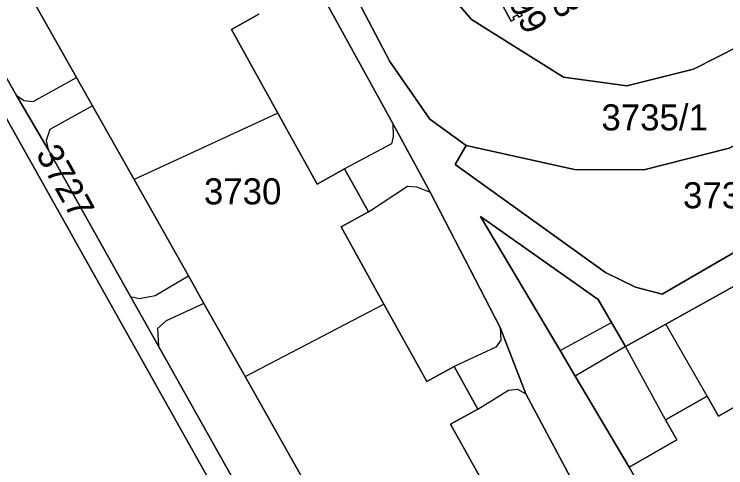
# Model space of a CAD drawing. Extents: x -262715 to -259381, y -1237238 to -1231182.
# Drawn here: x -261738.7 to -261684, y -1235521.9 to -1235487.1 of the extents above; entities that cross this region are included whole.
import ezdxf

# ---------------------------------------------------------------- set-up
doc = ezdxf.new("R2010")
doc.units = 0
for name, color, linetype in [('body_kn', 7, 'Continuous'), ('kladpar_druhypozemkov', 7, 'Continuous'), ('kladpar_hranice', 7, 'Continuous'), ('kladpar_parcelnecisla', 7, 'Continuous'), ('kladpar_plochy', 7, 'Continuous'), ('zappar_hrandruhpozemk', 7, 'Continuous')]:
    doc.layers.add(name, color=color, linetype=linetype)

msp = doc.modelspace()

# ---------------------------------------------------------------- linework, layer by layer
at = {"layer": 'body_kn'}
for p, q in [((-261700.63, -1235487.48), (-261700.63, -1235487.48)), ((-261700.38, -1235487.35), (-261700.38, -1235487.35)), ((-261700.03, -1235487.17), (-261700.03, -1235487.17)), ((-261699.94, -1235487.35), (-261699.94, -1235487.35)), ((-261699.69, -1235487.22), (-261699.69, -1235487.22)), ((-261703.58, -1235487.53), (-261703.58, -1235487.53)), ((-261700.53, -1235487.66), (-261700.53, -1235487.66)), ((-261700.29, -1235487.53), (-261700.29, -1235487.53)), ((-261722.02, -1235488.28), (-261722.02, -1235488.28)), ((-261709.85, -1235490.75), (-261709.85, -1235490.75)), ((-261686.53, -1235491.33), (-261686.53, -1235491.33)), ((-261733.92, -1235491.97), (-261733.92, -1235491.97)), ((-261696.5, -1235491.96), (-261696.5, -1235491.96)), ((-261691.65, -1235492.63), (-261691.65, -1235492.63)), ((-261738.53, -1235493.35), (-261738.53, -1235493.35)), ((-261738.53, -1235493.35), (-261738.53, -1235493.35)), ((-261737.95, -1235493.75), (-261737.95, -1235493.75)), ((-261737.26, -1235493.83), (-261737.26, -1235493.83)), ((-261732.69, -1235494.15), (-261732.69, -1235494.15)), ((-261732.69, -1235494.15), (-261732.69, -1235494.15)), ((-261718.45, -1235494.71), (-261718.45, -1235494.71)), ((-261718.45, -1235494.71), (-261718.45, -1235494.71)), ((-261709.63, -1235495.51), (-261709.63, -1235495.51)), ((-261709.63, -1235495.51), (-261709.63, -1235495.51)), ((-261706.77, -1235495.17), (-261706.77, -1235495.17)), ((-261735.97, -1235495.96), (-261735.97, -1235495.96)), ((-261709.6, -1235496.51), (-261709.6, -1235496.51)), ((-261736.25, -1235496.81), (-261736.25, -1235496.81)), ((-261709.72, -1235497.06), (-261709.72, -1235497.06)), ((-261703.98, -1235497.19), (-261703.98, -1235497.19)), ((-261703.98, -1235497.19), (-261703.98, -1235497.19)), ((-261736.11, -1235497.5), (-261736.11, -1235497.5)), ((-261704.82, -1235498.65), (-261704.82, -1235498.65)), ((-261713.32, -1235499), (-261713.32, -1235499)), ((-261695.67, -1235499.03), (-261695.67, -1235499.03)), ((-261690.34, -1235499.06), (-261690.34, -1235499.06)), ((-261729.5, -1235499.8), (-261729.5, -1235499.8)), ((-261715.42, -1235500.17), (-261715.42, -1235500.17)), ((-261708.48, -1235500.33), (-261708.48, -1235500.33)), ((-261707.8, -1235500.38), (-261707.8, -1235500.38)), ((-261706.74, -1235500.77), (-261706.74, -1235500.77)), ((-261711.49, -1235502.29), (-261711.49, -1235502.29)), ((-261711.49, -1235502.29), (-261711.49, -1235502.29)), ((-261702.88, -1235502.64), (-261702.88, -1235502.64)), ((-261713.59, -1235503.45), (-261713.59, -1235503.45)), ((-261693.28, -1235506.94), (-261693.28, -1235506.94)), ((-261725.32, -1235507.22), (-261725.32, -1235507.22)), ((-261690.98, -1235508.08), (-261690.98, -1235508.08)), ((-261729.76, -1235508.8), (-261729.76, -1235508.8)), ((-261729.76, -1235508.8), (-261729.76, -1235508.8)), ((-261727.87, -1235508.71), (-261727.87, -1235508.71)), ((-261688.93, -1235508.62), (-261688.93, -1235508.62)), ((-261729.08, -1235508.95), (-261729.08, -1235508.95)), ((-261724.14, -1235509.32), (-261724.14, -1235509.32)), ((-261724.14, -1235509.32), (-261724.14, -1235509.32)), ((-261693.84, -1235509.02), (-261693.84, -1235509.02)), ((-261710.3, -1235509.38), (-261710.3, -1235509.38)), ((-261727.02, -1235510.65), (-261727.02, -1235510.65)), ((-261692.82, -1235510.78), (-261692.82, -1235510.78)), ((-261688.64, -1235510.92), (-261688.64, -1235510.92)), ((-261727.71, -1235511.26), (-261727.71, -1235511.26)), ((-261701.36, -1235511.17), (-261701.36, -1235511.17)), ((-261701.36, -1235511.17), (-261701.36, -1235511.17)), ((-261727.61, -1235512.61), (-261727.61, -1235512.61)), ((-261701.31, -1235512.16), (-261701.31, -1235512.16)), ((-261701.71, -1235512.69), (-261701.71, -1235512.69)), ((-261696.77, -1235512.94), (-261696.77, -1235512.94)), ((-261696.77, -1235512.94), (-261696.77, -1235512.94)), ((-261691.74, -1235512.64), (-261691.74, -1235512.64)), ((-261704.9, -1235514.16), (-261704.9, -1235514.16)), ((-261720.97, -1235514.94), (-261720.97, -1235514.94)), ((-261720.97, -1235514.94), (-261720.97, -1235514.94)), ((-261707, -1235515.33), (-261707, -1235515.33)), ((-261695.6, -1235514.92), (-261695.6, -1235514.92)), ((-261700.73, -1235515.98), (-261700.73, -1235515.98)), ((-261700.03, -1235515.92), (-261700.03, -1235515.92)), ((-261699.39, -1235516.26), (-261699.39, -1235516.26)), ((-261685.48, -1235516.45), (-261685.48, -1235516.45)), ((-261685.48, -1235516.45), (-261685.48, -1235516.45)), ((-261703.08, -1235517.44), (-261703.08, -1235517.44)), ((-261703.08, -1235517.44), (-261703.08, -1235517.44)), ((-261684.6, -1235517.98), (-261684.6, -1235517.98)), ((-261705.18, -1235518.6), (-261705.18, -1235518.6)), ((-261688.67, -1235518.27), (-261688.67, -1235518.27)), ((-261688.67, -1235518.27), (-261688.67, -1235518.27)), ((-261687.79, -1235519.8), (-261687.79, -1235519.8)), ((-261691.46, -1235521.9), (-261691.46, -1235521.9))]:
    msp.add_line(p, q, dxfattribs=at)
at = {"layer": 'kladpar_druhypozemkov'}
for p, q in [((-261690.09, -1235494.05), (-261690.09, -1235494.05)), ((-261737.57, -1235496.66), (-261737.57, -1235496.66)), ((-261721.52, -1235499.22), (-261721.52, -1235499.22))]:
    msp.add_line(p, q, dxfattribs=at)
at = {"layer": 'kladpar_hranice'}
for points in [[(-261801.27, -1235369.39), (-261787.77, -1235379.3), (-261783.89, -1235381.96), (-261746.22, -1235413.83), (-261733.45, -1235436.74), (-261727.89, -1235446.72), (-261708.1, -1235482.24), (-261703.58, -1235487.53), (-261696.5, -1235491.96), (-261691.65, -1235492.63), (-261686.53, -1235491.33), (-261674.14, -1235485.03), (-261672.98, -1235482.32), (-261673.71, -1235479.97), (-261673.82, -1235479.62), (-261676.06, -1235475.38), (-261678.85, -1235470.11), (-261703.62, -1235423.27), (-261707.83, -1235415.31), (-261712.43, -1235406.61), (-261716.8, -1235398.35), (-261718.47, -1235395.18), (-261719.26, -1235393.69), (-261731.81, -1235369.96)], [(-261703.82, -1235554.81), (-261717.49, -1235533.49), (-261720.95, -1235535.54), (-261724.65, -1235529.36), (-261721.21, -1235527.35), (-261741.69, -1235490.92), (-261746.46, -1235482.59), (-261762.17, -1235454.92), (-261767.41, -1235457.85), (-261769.12, -1235454.68), (-261763.9, -1235451.67), (-261773.09, -1235436.12), (-261752.11, -1235424.22), (-261749.95, -1235426.33)], [(-261702.44, -1235554.03), (-261718.94, -1235528.05), (-261721.43, -1235523.65), (-261727.61, -1235512.61), (-261729.76, -1235508.8), (-261736.11, -1235497.5), (-261738.53, -1235493.35), (-261744.87, -1235482.21), (-261747.16, -1235478.14), (-261753.42, -1235467.18), (-261755.87, -1235462.99), (-261762.27, -1235451.12), (-261763.94, -1235448.17), (-261769.25, -1235438.72), (-261769.14, -1235437.7), (-261768.42, -1235436.65), (-261749.95, -1235426.33)], [(-261749.95, -1235426.33), (-261768.42, -1235436.65), (-261769.14, -1235437.7), (-261769.25, -1235438.72), (-261763.94, -1235448.17), (-261762.27, -1235451.12), (-261755.87, -1235462.99), (-261753.42, -1235467.18), (-261747.16, -1235478.14), (-261744.87, -1235482.21), (-261738.53, -1235493.35), (-261736.11, -1235497.5), (-261729.76, -1235508.8), (-261727.61, -1235512.61), (-261721.43, -1235523.65), (-261718.94, -1235528.05), (-261702.44, -1235554.03)], [(-261773.09, -1235436.12), (-261763.9, -1235451.67), (-261769.12, -1235454.68), (-261767.41, -1235457.85), (-261762.17, -1235454.92), (-261746.46, -1235482.59), (-261741.69, -1235490.92), (-261721.21, -1235527.35), (-261724.65, -1235529.36), (-261720.95, -1235535.54), (-261717.49, -1235533.49), (-261703.82, -1235554.81)], [(-261645.17, -1235497.48), (-261646.8, -1235498.55), (-261648.05, -1235499.86), (-261649.96, -1235503.9), (-261647.56, -1235507.9), (-261654.44, -1235511.45), (-261656.4, -1235506.74), (-261659.56, -1235500.5), (-261663.24, -1235496.16), (-261665.04, -1235494.76), (-261670.11, -1235493.07), (-261675.25, -1235493.34), (-261683.78, -1235497.41), (-261690.34, -1235499.06), (-261695.67, -1235499.03), (-261703.98, -1235497.19), (-261706.77, -1235495.17), (-261709.85, -1235490.75), (-261723.96, -1235463.86), (-261735.63, -1235441.97)], [(-261723.96, -1235463.86), (-261709.85, -1235490.75), (-261706.77, -1235495.17), (-261703.98, -1235497.19), (-261704.82, -1235498.65), (-261693.28, -1235506.94), (-261690.98, -1235508.08), (-261688.93, -1235508.62), (-261665.04, -1235494.76), (-261663.24, -1235496.16), (-261659.56, -1235500.5), (-261656.4, -1235506.74)], [(-261703.21, -1235482.63), (-261700.73, -1235481.31), (-261698.15, -1235486.18), (-261699.79, -1235487.04), (-261699.69, -1235487.22), (-261699.94, -1235487.35), (-261700.03, -1235487.17), (-261700.38, -1235487.35), (-261700.29, -1235487.53), (-261700.53, -1235487.66), (-261700.63, -1235487.48), (-261703.21, -1235482.63)], [(-261674.14, -1235485.03), (-261686.53, -1235491.33), (-261691.65, -1235492.63), (-261696.5, -1235491.96), (-261703.58, -1235487.53), (-261708.1, -1235482.24)], [(-261703.21, -1235482.63), (-261700.63, -1235487.48), (-261700.53, -1235487.66), (-261700.29, -1235487.53), (-261700.38, -1235487.35), (-261700.03, -1235487.17), (-261699.94, -1235487.35), (-261699.69, -1235487.22), (-261699.79, -1235487.04)], [(-261738.12, -1235484.52), (-261733.92, -1235491.97), (-261732.69, -1235494.15), (-261729.5, -1235499.8), (-261725.32, -1235507.22), (-261724.14, -1235509.32), (-261720.97, -1235514.94), (-261716.74, -1235522.44), (-261715.59, -1235524.48), (-261712.22, -1235530.45), (-261709.66, -1235529.1), (-261700.69, -1235545.03), (-261692.2, -1235540.19), (-261693.7, -1235537.56), (-261691.77, -1235536.46), (-261691.22, -1235537.42), (-261688.47, -1235535.86), (-261684.99, -1235541.82), (-261684.46, -1235542.45), (-261685.28, -1235543.49), (-261700.75, -1235554.38)], [(-261719.92, -1235487.11), (-261722.02, -1235488.28), (-261718.45, -1235494.71), (-261715.42, -1235500.17), (-261713.32, -1235499), (-261711.49, -1235502.29), (-261713.59, -1235503.45), (-261710.3, -1235509.38), (-261707, -1235515.33), (-261704.9, -1235514.16), (-261703.08, -1235517.44), (-261705.18, -1235518.6), (-261701.68, -1235524.89), (-261709.66, -1235529.1), (-261712.22, -1235530.45), (-261715.59, -1235524.48), (-261716.74, -1235522.44), (-261720.97, -1235514.94), (-261724.14, -1235509.32), (-261725.32, -1235507.22), (-261729.5, -1235499.8), (-261732.69, -1235494.15), (-261733.92, -1235491.97), (-261738.12, -1235484.52)], [(-261715.18, -1235485.41), (-261709.63, -1235495.51), (-261706.74, -1235500.77), (-261701.36, -1235511.17), (-261699.39, -1235516.26), (-261695.18, -1235524.17), (-261700.49, -1235527.03), (-261701.68, -1235524.89), (-261705.18, -1235518.6), (-261703.08, -1235517.44), (-261704.9, -1235514.16), (-261707, -1235515.33), (-261710.3, -1235509.38), (-261713.59, -1235503.45), (-261711.49, -1235502.29), (-261713.32, -1235499), (-261715.42, -1235500.17), (-261718.45, -1235494.71), (-261722.02, -1235488.28), (-261719.92, -1235487.11)], [(-261656.4, -1235506.74), (-261659.55, -1235508.6), (-261665.86, -1235497.74), (-261673.54, -1235502.59), (-261676.41, -1235504.12), (-261688.64, -1235510.92), (-261691.74, -1235512.64), (-261692.82, -1235510.78), (-261693.84, -1235509.02), (-261702.88, -1235502.64), (-261696.77, -1235512.94), (-261695.6, -1235514.92), (-261691.46, -1235521.9), (-261690.54, -1235523.52), (-261694.28, -1235525.88), (-261695.18, -1235524.17), (-261699.39, -1235516.26), (-261701.36, -1235511.17), (-261706.74, -1235500.77), (-261709.63, -1235495.51), (-261715.18, -1235485.41)], [(-261703.98, -1235497.19), (-261695.67, -1235499.03), (-261690.34, -1235499.06), (-261683.78, -1235497.41), (-261675.25, -1235493.34), (-261670.11, -1235493.07), (-261665.04, -1235494.76), (-261688.93, -1235508.62), (-261690.98, -1235508.08), (-261693.28, -1235506.94), (-261704.82, -1235498.65), (-261703.98, -1235497.19)], [(-261678.49, -1235514.49), (-261684.6, -1235517.98), (-261685.48, -1235516.45), (-261688.67, -1235518.27), (-261687.79, -1235519.8), (-261691.46, -1235521.9), (-261695.6, -1235514.92), (-261696.77, -1235512.94), (-261702.88, -1235502.64), (-261693.84, -1235509.02), (-261692.82, -1235510.78), (-261691.74, -1235512.64), (-261688.64, -1235510.92), (-261676.41, -1235504.12)], [(-261665.6, -1235507.13), (-261659.46, -1235518.14), (-261663.64, -1235520.47), (-261665.72, -1235521.63), (-261672.16, -1235525.22), (-261678.63, -1235528.82), (-261680.69, -1235529.97), (-261684.95, -1235532.34), (-261690.54, -1235523.52), (-261691.46, -1235521.9), (-261687.79, -1235519.8), (-261688.67, -1235518.27), (-261685.48, -1235516.45), (-261684.6, -1235517.98), (-261678.49, -1235514.49), (-261672.42, -1235511.03), (-261673.29, -1235509.5), (-261670.14, -1235507.71), (-261669.27, -1235509.23), (-261665.6, -1235507.13)]]:
    msp.add_lwpolyline(points, dxfattribs=at)
at = {"layer": 'kladpar_plochy'}
for points in [[(-261801.27, -1235369.39), (-261787.77, -1235379.3), (-261783.89, -1235381.96), (-261746.22, -1235413.83), (-261733.45, -1235436.74), (-261727.89, -1235446.72), (-261708.1, -1235482.24), (-261703.58, -1235487.53), (-261696.5, -1235491.96), (-261691.65, -1235492.63), (-261686.53, -1235491.33), (-261674.14, -1235485.03), (-261672.98, -1235482.32), (-261673.71, -1235479.97), (-261673.82, -1235479.62), (-261676.06, -1235475.38), (-261678.85, -1235470.11), (-261703.62, -1235423.27), (-261707.83, -1235415.31), (-261712.43, -1235406.61), (-261716.8, -1235398.35), (-261718.47, -1235395.18), (-261719.26, -1235393.69), (-261731.81, -1235369.96)], [(-261738.88, -1235547.2), (-261741.3, -1235543.14), (-261746.14, -1235534.82), (-261766.01, -1235500.78), (-261784.25, -1235467.69), (-261779.97, -1235465.46), (-261783.5, -1235458.95), (-261787.77, -1235460.98), (-261787.21, -1235451.46), (-261786.03, -1235450.8), (-261783.26, -1235442.31), (-261774.22, -1235436.76), (-261773.09, -1235436.12), (-261763.9, -1235451.67), (-261769.12, -1235454.68), (-261767.41, -1235457.85), (-261762.17, -1235454.92), (-261746.46, -1235482.59), (-261741.69, -1235490.92), (-261721.21, -1235527.35), (-261724.65, -1235529.36), (-261720.95, -1235535.54), (-261717.49, -1235533.49), (-261703.82, -1235554.81)], [(-261723.96, -1235463.86), (-261709.85, -1235490.75), (-261706.77, -1235495.17), (-261703.98, -1235497.19), (-261704.82, -1235498.65), (-261693.28, -1235506.94), (-261690.98, -1235508.08), (-261688.93, -1235508.62), (-261665.04, -1235494.76)], [(-261654.44, -1235511.45), (-261656.4, -1235506.74), (-261659.56, -1235500.5), (-261663.24, -1235496.16), (-261665.04, -1235494.76), (-261670.11, -1235493.07), (-261675.25, -1235493.34), (-261683.78, -1235497.41), (-261690.34, -1235499.06), (-261695.67, -1235499.03), (-261703.98, -1235497.19), (-261706.77, -1235495.17), (-261709.85, -1235490.75), (-261723.96, -1235463.86)], [(-261702.44, -1235554.03), (-261718.94, -1235528.05), (-261721.43, -1235523.65), (-261727.61, -1235512.61), (-261729.76, -1235508.8), (-261736.11, -1235497.5), (-261738.53, -1235493.35), (-261744.87, -1235482.21)], [(-261744.87, -1235482.21), (-261738.53, -1235493.35), (-261736.11, -1235497.5), (-261729.76, -1235508.8), (-261727.61, -1235512.61), (-261721.43, -1235523.65), (-261718.94, -1235528.05), (-261702.44, -1235554.03)], [(-261674.14, -1235485.03), (-261686.53, -1235491.33), (-261691.65, -1235492.63), (-261696.5, -1235491.96), (-261703.58, -1235487.53), (-261708.1, -1235482.24)], [(-261703.82, -1235554.81), (-261717.49, -1235533.49), (-261720.95, -1235535.54), (-261724.65, -1235529.36), (-261721.21, -1235527.35), (-261741.69, -1235490.92), (-261746.46, -1235482.59)], [(-261703.21, -1235482.63), (-261700.63, -1235487.48), (-261700.53, -1235487.66), (-261700.29, -1235487.53), (-261700.38, -1235487.35), (-261700.03, -1235487.17), (-261699.94, -1235487.35), (-261699.69, -1235487.22), (-261699.79, -1235487.04)], [(-261738.12, -1235484.52), (-261733.92, -1235491.97), (-261732.69, -1235494.15), (-261729.5, -1235499.8), (-261725.32, -1235507.22), (-261724.14, -1235509.32), (-261720.97, -1235514.94), (-261716.74, -1235522.44), (-261715.59, -1235524.48), (-261712.22, -1235530.45), (-261709.66, -1235529.1), (-261700.69, -1235545.03), (-261692.2, -1235540.19), (-261693.7, -1235537.56), (-261691.77, -1235536.46), (-261691.22, -1235537.42), (-261688.47, -1235535.86), (-261684.99, -1235541.82), (-261684.46, -1235542.45), (-261685.28, -1235543.49), (-261700.75, -1235554.38)], [(-261719.92, -1235487.11), (-261722.02, -1235488.28), (-261718.45, -1235494.71), (-261715.42, -1235500.17), (-261713.32, -1235499), (-261711.49, -1235502.29), (-261713.59, -1235503.45), (-261710.3, -1235509.38), (-261707, -1235515.33), (-261704.9, -1235514.16), (-261703.08, -1235517.44), (-261705.18, -1235518.6), (-261701.68, -1235524.89), (-261709.66, -1235529.1), (-261712.22, -1235530.45), (-261715.59, -1235524.48), (-261716.74, -1235522.44), (-261720.97, -1235514.94), (-261724.14, -1235509.32), (-261725.32, -1235507.22), (-261729.5, -1235499.8), (-261732.69, -1235494.15), (-261733.92, -1235491.97), (-261738.12, -1235484.52)], [(-261715.18, -1235485.41), (-261709.63, -1235495.51), (-261706.74, -1235500.77), (-261701.36, -1235511.17), (-261699.39, -1235516.26), (-261695.18, -1235524.17), (-261700.49, -1235527.03), (-261701.68, -1235524.89), (-261705.18, -1235518.6), (-261703.08, -1235517.44), (-261704.9, -1235514.16), (-261707, -1235515.33), (-261710.3, -1235509.38), (-261713.59, -1235503.45), (-261711.49, -1235502.29), (-261713.32, -1235499), (-261715.42, -1235500.17), (-261718.45, -1235494.71), (-261722.02, -1235488.28), (-261719.92, -1235487.11)], [(-261676.41, -1235504.12), (-261688.64, -1235510.92), (-261691.74, -1235512.64), (-261692.82, -1235510.78), (-261693.84, -1235509.02), (-261702.88, -1235502.64), (-261696.77, -1235512.94), (-261695.6, -1235514.92), (-261691.46, -1235521.9), (-261690.54, -1235523.52), (-261694.28, -1235525.88), (-261695.18, -1235524.17), (-261699.39, -1235516.26), (-261701.36, -1235511.17), (-261706.74, -1235500.77), (-261709.63, -1235495.51), (-261715.18, -1235485.41)], [(-261678.49, -1235514.49), (-261684.6, -1235517.98), (-261685.48, -1235516.45), (-261688.67, -1235518.27), (-261687.79, -1235519.8), (-261691.46, -1235521.9), (-261695.6, -1235514.92), (-261696.77, -1235512.94), (-261702.88, -1235502.64), (-261693.84, -1235509.02), (-261692.82, -1235510.78), (-261691.74, -1235512.64), (-261688.64, -1235510.92), (-261676.41, -1235504.12)]]:
    msp.add_lwpolyline(points, dxfattribs=at)
for points in [[(-261703.21, -1235482.63), (-261700.73, -1235481.31), (-261698.15, -1235486.18), (-261699.79, -1235487.04), (-261699.69, -1235487.22), (-261699.94, -1235487.35), (-261700.03, -1235487.17), (-261700.38, -1235487.35), (-261700.29, -1235487.53), (-261700.53, -1235487.66), (-261700.63, -1235487.48)], [(-261703.98, -1235497.19), (-261695.67, -1235499.03), (-261690.34, -1235499.06), (-261683.78, -1235497.41), (-261675.25, -1235493.34), (-261670.11, -1235493.07), (-261665.04, -1235494.76), (-261688.93, -1235508.62), (-261690.98, -1235508.08), (-261693.28, -1235506.94), (-261704.82, -1235498.65)], [(-261665.6, -1235507.13), (-261659.46, -1235518.14), (-261663.64, -1235520.47), (-261665.72, -1235521.63), (-261672.16, -1235525.22), (-261678.63, -1235528.82), (-261680.69, -1235529.97), (-261684.95, -1235532.34), (-261690.54, -1235523.52), (-261691.46, -1235521.9), (-261687.79, -1235519.8), (-261688.67, -1235518.27), (-261685.48, -1235516.45), (-261684.6, -1235517.98), (-261678.49, -1235514.49), (-261672.42, -1235511.03), (-261673.29, -1235509.5), (-261670.14, -1235507.71), (-261669.27, -1235509.23)]]:
    msp.add_lwpolyline(points, close=True, dxfattribs=at)
at = {"layer": 'zappar_hrandruhpozemk'}
for p, q in [((-261737.26, -1235493.83), (-261733.92, -1235491.97)), ((-261732.69, -1235494.15), (-261735.97, -1235495.96)), ((-261718.45, -1235494.71), (-261729.5, -1235499.8)), ((-261709.72, -1235497.06), (-261713.32, -1235499)), ((-261711.49, -1235502.29), (-261708.48, -1235500.33)), ((-261727.87, -1235508.71), (-261725.32, -1235507.22)), ((-261724.14, -1235509.32), (-261727.02, -1235510.65)), ((-261720.97, -1235514.94), (-261710.3, -1235509.38)), ((-261696.77, -1235512.94), (-261692.82, -1235510.78)), ((-261685.48, -1235516.45), (-261688.64, -1235510.92)), ((-261701.71, -1235512.69), (-261704.9, -1235514.16)), ((-261703.08, -1235517.44), (-261700.73, -1235515.98))]:
    msp.add_line(p, q, dxfattribs=at)
for points in [[(-261738.53, -1235493.35), (-261737.95, -1235493.75), (-261737.26, -1235493.83)], [(-261709.63, -1235495.51), (-261709.6, -1235496.51), (-261709.72, -1235497.06)], [(-261735.97, -1235495.96), (-261736.25, -1235496.81), (-261736.11, -1235497.5)], [(-261708.48, -1235500.33), (-261707.8, -1235500.38), (-261706.74, -1235500.77)], [(-261729.76, -1235508.8), (-261729.08, -1235508.95), (-261727.87, -1235508.71)], [(-261727.02, -1235510.65), (-261727.71, -1235511.26), (-261727.61, -1235512.61)], [(-261701.36, -1235511.17), (-261701.31, -1235512.16), (-261701.71, -1235512.69)], [(-261688.67, -1235518.27), (-261691.74, -1235512.64), (-261695.6, -1235514.92)], [(-261700.73, -1235515.98), (-261700.03, -1235515.92), (-261699.39, -1235516.26)]]:
    msp.add_lwpolyline(points, dxfattribs=at)

# ---------------------------------------------------------------- texts
at = {"layer": 'kladpar_parcelnecisla'}
for s, rotation, p in [('3736/98', 298, (-261701.316, -1235479.021)), ('3736/99', 298, (-261703.915, -1235480.272)), ('3727', 299, (-261737.088, -1235497.832))]:
    msp.add_text(s, height=2, rotation=rotation, dxfattribs=at).set_placement(p)
for s, p in [('3735/1', (-261693.593, -1235496.04)), ('3730', (-261724.129, -1235501.72)), ('3734/2', (-261687.324, -1235502.02))]:
    msp.add_text(s, height=2, dxfattribs=at).set_placement(p)

doc.saveas('drawing.dxf')
